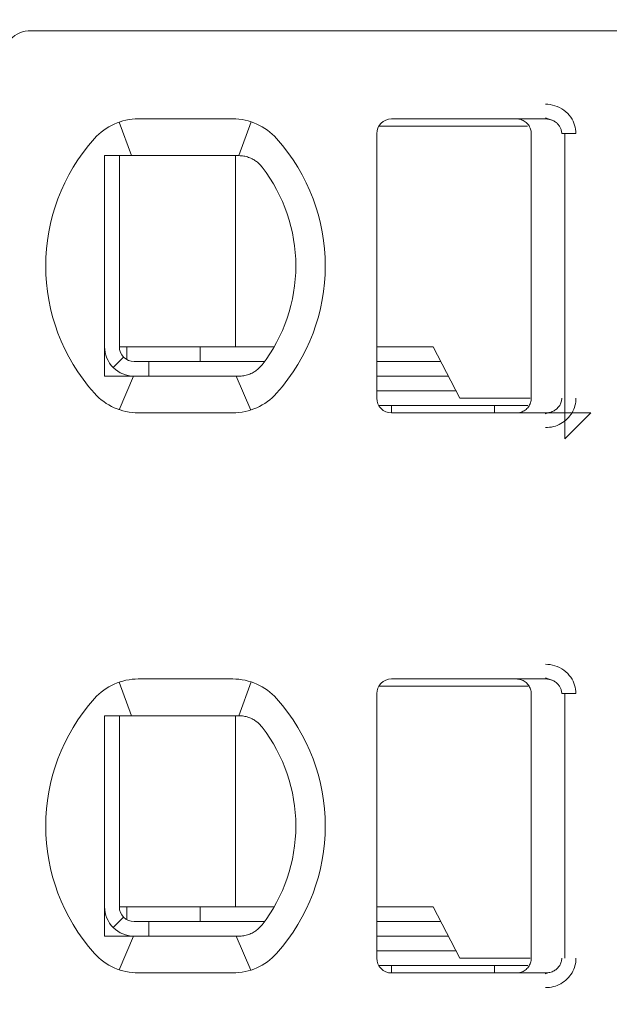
# Model space of a CAD drawing. Header units: millimetres. Extents: x -1114 to 1396, y -630 to 631.
# Tile 484 of 656: x 427.28 to 431.28, y -175.61 to -168.92. Entities that reach past the tile are written whole.
import ezdxf

# ---------------------------------------------------------------- set-up
doc = ezdxf.new("R2010")
doc.units = ezdxf.units.MM
doc.header["$MEASUREMENT"] = 0

msp = doc.modelspace()

# ---------------------------------------------------------------- linework, layer by layer
at = {"lineweight": 18}
for points, knots in [([(1038.9843, -629.7647), (1038.9843, -629.7647), (-1111.4882, -629.7647), (-1111.4882, -629.7647), (-1111.4882, -629.7647), (-1111.4882, -629.7647), (-1111.4882, 630.7883), (-1111.4882, 630.7883), (-1111.4882, 630.7883), (-1111.4882, 630.7883), (1038.9843, 630.7883), (1038.9843, 630.7883)], [0, 0, 0, 0, 0.333333, 0.333333, 0.333333, 0.333333, 0.666667, 0.666667, 0.666667, 0.666667, 1, 1, 1, 1]), ([(427.3538, -168.9916), (427.3007, -168.9916), (427.2498, -169.0127), (427.2123, -169.0502), (427.2123, -169.0502), (427.1748, -169.0877), (427.1538, -169.1386), (427.1538, -169.1916)], [0, 0, 0, 0, 0.5, 0.5, 0.5, 0.5, 1, 1, 1, 1]), ([(430.8512, -169.4916), (430.8732, -169.4915), (430.8944, -169.4947), (430.9155, -169.5015), (430.9155, -169.5015), (430.9366, -169.5083), (430.9576, -169.5186), (430.9762, -169.5322), (430.9762, -169.5322), (430.9947, -169.5458), (431.0108, -169.5628), (431.023, -169.58), (431.023, -169.58), (431.0352, -169.5972), (431.0435, -169.6147), (431.0492, -169.6333), (431.0492, -169.6333), (431.055, -169.6518), (431.0581, -169.6713), (431.0582, -169.6916)], [0, 0, 0, 0, 0.2, 0.2, 0.2, 0.2, 0.4, 0.4, 0.4, 0.4, 0.6, 0.6, 0.6, 0.6, 0.8, 0.8, 0.8, 0.8, 1, 1, 1, 1]), ([(429.8038, -169.5916), (429.7772, -169.5916), (429.7518, -169.6022), (429.733, -169.6209), (429.733, -169.6209), (429.7143, -169.6397), (429.7038, -169.6651), (429.7038, -169.6916)], [0, 0, 0, 0, 0.5, 0.5, 0.5, 0.5, 1, 1, 1, 1]), ([(429.8038, -169.5916), (429.7772, -169.5916), (429.7518, -169.6022), (429.733, -169.6209), (429.733, -169.6209), (429.7143, -169.6397), (429.7038, -169.6651), (429.7038, -169.6916)], [0, 0, 0, 0, 0.5, 0.5, 0.5, 0.5, 1, 1, 1, 1]), ([(430.7538, -169.6916), (430.7538, -169.6812), (430.7521, -169.6708), (430.7489, -169.6608), (430.7489, -169.6608), (430.7457, -169.6509), (430.7409, -169.6414), (430.7347, -169.633), (430.7347, -169.633), (430.7286, -169.6245), (430.7212, -169.617), (430.7127, -169.6109), (430.7127, -169.6109), (430.7043, -169.6047), (430.6948, -169.5999), (430.6849, -169.5966), (430.6849, -169.5966), (430.6749, -169.5933), (430.6643, -169.5916), (430.6538, -169.5916)], [0, 0, 0, 0, 0.2, 0.2, 0.2, 0.2, 0.4, 0.4, 0.4, 0.4, 0.6, 0.6, 0.6, 0.6, 0.8, 0.8, 0.8, 0.8, 1, 1, 1, 1]), ([(430.8512, -169.5916), (430.8599, -169.5916), (430.8687, -169.5926), (430.8772, -169.5945), (430.8772, -169.5945), (430.8855, -169.5963), (430.8937, -169.599), (430.9014, -169.6026), (430.9014, -169.6026), (430.909, -169.6061), (430.9162, -169.6104), (430.9227, -169.6154), (430.9227, -169.6154), (430.9289, -169.6202), (430.9345, -169.6256), (430.9395, -169.6315), (430.9395, -169.6315), (430.944, -169.637), (430.9479, -169.6429), (430.9512, -169.6491), (430.9512, -169.6491), (430.9544, -169.6553), (430.9569, -169.6619), (430.9587, -169.6687), (430.9587, -169.6687), (430.9607, -169.6762), (430.9617, -169.6839), (430.9617, -169.6916)], [0, 0, 0, 0, 0.142857, 0.142857, 0.142857, 0.142857, 0.285714, 0.285714, 0.285714, 0.285714, 0.428571, 0.428571, 0.428571, 0.428571, 0.571429, 0.571429, 0.571429, 0.571429, 0.714286, 0.714286, 0.714286, 0.714286, 0.857143, 0.857143, 0.857143, 0.857143, 1, 1, 1, 1]), ([(427.9152, -169.8416), (427.9085, -169.8416), (427.9017, -169.8416), (427.8948, -169.8416), (427.8948, -169.8416), (427.888, -169.8416), (427.8812, -169.8416), (427.8744, -169.8416), (427.8744, -169.8416), (427.8675, -169.8416), (427.8606, -169.8416), (427.8538, -169.8416)], [0, 0, 0, 0, 0.333333, 0.333333, 0.333333, 0.333333, 0.666667, 0.666667, 0.666667, 0.666667, 1, 1, 1, 1]), ([(427.8538, -169.8416), (427.8538, -169.8926), (427.8538, -169.9451), (427.8538, -170), (427.8538, -170), (427.8538, -170.0275), (427.8538, -170.0556), (427.8538, -170.0845), (427.8538, -170.0845), (427.8538, -170.099), (427.8538, -170.1136), (427.8538, -170.1286), (427.8538, -170.1286), (427.8538, -170.1435), (427.8538, -170.1587), (427.8538, -170.174), (427.8538, -170.174), (427.8538, -170.2048), (427.8538, -170.2364), (427.8538, -170.2691), (427.8538, -170.2691), (427.8538, -170.3018), (427.8538, -170.3356), (427.8538, -170.3709), (427.8538, -170.3709), (427.8538, -170.3886), (427.8538, -170.4066), (427.8538, -170.4247), (427.8538, -170.4247), (427.8538, -170.4428), (427.8538, -170.461), (427.8538, -170.4795), (427.8538, -170.4795), (427.8538, -170.4981), (427.8538, -170.5168), (427.8538, -170.5357), (427.8538, -170.5357), (427.8538, -170.5547), (427.8538, -170.574), (427.8538, -170.593), (427.8538, -170.593), (427.8538, -170.631), (427.8538, -170.6686), (427.8538, -170.7056), (427.8538, -170.7056), (427.8538, -170.7149), (427.8538, -170.7241), (427.8538, -170.7334), (427.8538, -170.7334), (427.8538, -170.7426), (427.8538, -170.7518), (427.8538, -170.7609), (427.8538, -170.7609), (427.8538, -170.7791), (427.8538, -170.7969), (427.8538, -170.8144), (427.8538, -170.8144), (427.8538, -170.8493), (427.8538, -170.883), (427.8538, -170.9156), (427.8538, -170.9156), (427.8538, -170.932), (427.8538, -170.948), (427.8538, -170.9639), (427.8538, -170.9639), (427.8538, -170.9798), (427.8538, -170.9954), (427.8538, -171.0107), (427.8538, -171.0107), (427.8538, -171.0414), (427.8538, -171.071), (427.8538, -171.0998), (427.8538, -171.0998), (427.8538, -171.1285), (427.8538, -171.1565), (427.8538, -171.1838), (427.8538, -171.1838), (427.8538, -171.2385), (427.8538, -171.2908), (427.8538, -171.3416)], [0, 0, 0, 0, 0.05, 0.05, 0.05, 0.05, 0.1, 0.1, 0.1, 0.1, 0.15, 0.15, 0.15, 0.15, 0.2, 0.2, 0.2, 0.2, 0.25, 0.25, 0.25, 0.25, 0.3, 0.3, 0.3, 0.3, 0.35, 0.35, 0.35, 0.35, 0.4, 0.4, 0.4, 0.4, 0.45, 0.45, 0.45, 0.45, 0.5, 0.5, 0.5, 0.5, 0.55, 0.55, 0.55, 0.55, 0.6, 0.6, 0.6, 0.6, 0.65, 0.65, 0.65, 0.65, 0.7, 0.7, 0.7, 0.7, 0.75, 0.75, 0.75, 0.75, 0.8, 0.8, 0.8, 0.8, 0.85, 0.85, 0.85, 0.85, 0.9, 0.9, 0.9, 0.9, 0.95, 0.95, 0.95, 0.95, 1, 1, 1, 1]), ([(428.0829, -169.8416), (428.0778, -169.8416), (428.0726, -169.8416), (428.0673, -169.8416), (428.0673, -169.8416), (428.0621, -169.8416), (428.0568, -169.8416), (428.0513, -169.8416), (428.0513, -169.8416), (428.0459, -169.8416), (428.0404, -169.8416), (428.0348, -169.8416), (428.0348, -169.8416), (428.0291, -169.8416), (428.0233, -169.8416), (428.0174, -169.8416), (428.0174, -169.8416), (428.0114, -169.8416), (428.0052, -169.8416), (427.999, -169.8416), (427.999, -169.8416), (427.9927, -169.8416), (427.9863, -169.8416), (427.9797, -169.8416), (427.9797, -169.8416), (427.9731, -169.8416), (427.9663, -169.8416), (427.9594, -169.8416), (427.9594, -169.8416), (427.9524, -169.8416), (427.9453, -169.8416), (427.938, -169.8416), (427.938, -169.8416), (427.9306, -169.8416), (427.923, -169.8416), (427.9152, -169.8416)], [0, 0, 0, 0, 0.111111, 0.111111, 0.111111, 0.111111, 0.222222, 0.222222, 0.222222, 0.222222, 0.333333, 0.333333, 0.333333, 0.333333, 0.444444, 0.444444, 0.444444, 0.444444, 0.555556, 0.555556, 0.555556, 0.555556, 0.666667, 0.666667, 0.666667, 0.666667, 0.777778, 0.777778, 0.777778, 0.777778, 0.888889, 0.888889, 0.888889, 0.888889, 1, 1, 1, 1]), ([(428.7246, -169.8416), (428.729, -169.8416), (428.7336, -169.8416), (428.7382, -169.8416), (428.7382, -169.8416), (428.7427, -169.8416), (428.7474, -169.8416), (428.7521, -169.8416), (428.7521, -169.8416), (428.7568, -169.8416), (428.7614, -169.8416), (428.7662, -169.8416)], [0, 0, 0, 0, 0.333333, 0.333333, 0.333333, 0.333333, 0.666667, 0.666667, 0.666667, 0.666667, 1, 1, 1, 1]), ([(428.7662, -169.8416), (428.7774, -169.8416), (428.7886, -169.8426), (428.7997, -169.8445), (428.7997, -169.8445), (428.8108, -169.8464), (428.8218, -169.8492), (428.8325, -169.853), (428.8325, -169.853), (428.8432, -169.8567), (428.8537, -169.8615), (428.8638, -169.8671)], [0, 0, 0, 0, 0.333333, 0.333333, 0.333333, 0.333333, 0.666667, 0.666667, 0.666667, 0.666667, 1, 1, 1, 1]), ([(428.8638, -169.8671), (428.8721, -169.8717), (428.8799, -169.8769), (428.8872, -169.8824), (428.8872, -169.8824), (428.8945, -169.888), (428.9013, -169.894), (428.9075, -169.9002), (428.9075, -169.9002), (428.9138, -169.9064), (428.9194, -169.9128), (428.9245, -169.9194)], [0, 0, 0, 0, 0.333333, 0.333333, 0.333333, 0.333333, 0.666667, 0.666667, 0.666667, 0.666667, 1, 1, 1, 1]), ([(427.8538, -171.1416), (427.8538, -171.1947), (427.8748, -171.2456), (427.9123, -171.2831), (427.9123, -171.2831), (427.9498, -171.3206), (428.0007, -171.3416), (428.0538, -171.3416)], [0, 0, 0, 0, 0.5, 0.5, 0.5, 0.5, 1, 1, 1, 1]), ([(427.9538, -171.1416), (427.9538, -171.1682), (427.9643, -171.1936), (427.983, -171.2124), (427.983, -171.2124), (428.0018, -171.2311), (428.0272, -171.2416), (428.0538, -171.2416)], [0, 0, 0, 0, 0.5, 0.5, 0.5, 0.5, 1, 1, 1, 1]), ([(428.9245, -171.2639), (428.9191, -171.2708), (428.9133, -171.2774), (428.907, -171.2836), (428.907, -171.2836), (428.9007, -171.2899), (428.8939, -171.2958), (428.8867, -171.3012), (428.8867, -171.3012), (428.8795, -171.3067), (428.8719, -171.3117), (428.8638, -171.3162)], [0, 0, 0, 0, 0.333333, 0.333333, 0.333333, 0.333333, 0.666667, 0.666667, 0.666667, 0.666667, 1, 1, 1, 1]), ([(427.8538, -171.3416), (427.8606, -171.3416), (427.8675, -171.3416), (427.8744, -171.3416), (427.8744, -171.3416), (427.8812, -171.3416), (427.888, -171.3416), (427.8948, -171.3416), (427.8948, -171.3416), (427.9017, -171.3416), (427.9085, -171.3416), (427.9152, -171.3416)], [0, 0, 0, 0, 0.333333, 0.333333, 0.333333, 0.333333, 0.666667, 0.666667, 0.666667, 0.666667, 1, 1, 1, 1]), ([(427.9152, -171.3416), (427.923, -171.3416), (427.9306, -171.3416), (427.938, -171.3416), (427.938, -171.3416), (427.9453, -171.3416), (427.9524, -171.3416), (427.9594, -171.3416), (427.9594, -171.3416), (427.9663, -171.3416), (427.9731, -171.3416), (427.9797, -171.3416), (427.9797, -171.3416), (427.9863, -171.3416), (427.9927, -171.3416), (427.999, -171.3416), (427.999, -171.3416), (428.0052, -171.3416), (428.0114, -171.3416), (428.0173, -171.3416), (428.0173, -171.3416), (428.0233, -171.3416), (428.0291, -171.3416), (428.0348, -171.3416), (428.0348, -171.3416), (428.0404, -171.3416), (428.0459, -171.3416), (428.0513, -171.3416), (428.0513, -171.3416), (428.0567, -171.3416), (428.062, -171.3416), (428.0673, -171.3416), (428.0673, -171.3416), (428.0726, -171.3416), (428.0778, -171.3416), (428.0829, -171.3416)], [0, 0, 0, 0, 0.111111, 0.111111, 0.111111, 0.111111, 0.222222, 0.222222, 0.222222, 0.222222, 0.333333, 0.333333, 0.333333, 0.333333, 0.444444, 0.444444, 0.444444, 0.444444, 0.555556, 0.555556, 0.555556, 0.555556, 0.666667, 0.666667, 0.666667, 0.666667, 0.777778, 0.777778, 0.777778, 0.777778, 0.888889, 0.888889, 0.888889, 0.888889, 1, 1, 1, 1]), ([(428.7662, -171.3416), (428.7614, -171.3416), (428.7567, -171.3416), (428.7521, -171.3416), (428.7521, -171.3416), (428.7474, -171.3416), (428.7427, -171.3416), (428.7381, -171.3416), (428.7381, -171.3416), (428.7335, -171.3416), (428.729, -171.3416), (428.7246, -171.3416)], [0, 0, 0, 0, 0.333333, 0.333333, 0.333333, 0.333333, 0.666667, 0.666667, 0.666667, 0.666667, 1, 1, 1, 1]), ([(428.8638, -171.3162), (428.8537, -171.3218), (428.8432, -171.3266), (428.8325, -171.3303), (428.8325, -171.3303), (428.8217, -171.3341), (428.8108, -171.3369), (428.7997, -171.3388), (428.7997, -171.3388), (428.7886, -171.3407), (428.7774, -171.3416), (428.7662, -171.3416)], [0, 0, 0, 0, 0.333333, 0.333333, 0.333333, 0.333333, 0.666667, 0.666667, 0.666667, 0.666667, 1, 1, 1, 1]), ([(429.7038, -171.4916), (429.7038, -171.5182), (429.7143, -171.5436), (429.733, -171.5624), (429.733, -171.5624), (429.7518, -171.5811), (429.7772, -171.5916), (429.8038, -171.5916)], [0, 0, 0, 0, 0.5, 0.5, 0.5, 0.5, 1, 1, 1, 1]), ([(429.7038, -171.4916), (429.7038, -171.5182), (429.7143, -171.5436), (429.733, -171.5624), (429.733, -171.5624), (429.7518, -171.5811), (429.7772, -171.5916), (429.8038, -171.5916)], [0, 0, 0, 0, 0.5, 0.5, 0.5, 0.5, 1, 1, 1, 1]), ([(430.7538, -171.4916), (430.7538, -171.5021), (430.7521, -171.5125), (430.7489, -171.5225), (430.7489, -171.5225), (430.7457, -171.5324), (430.7409, -171.5419), (430.7347, -171.5503), (430.7347, -171.5503), (430.7286, -171.5588), (430.7212, -171.5663), (430.7127, -171.5724), (430.7127, -171.5724), (430.7043, -171.5786), (430.6948, -171.5834), (430.6849, -171.5867), (430.6849, -171.5867), (430.6749, -171.59), (430.6643, -171.5916), (430.6538, -171.5916)], [0, 0, 0, 0, 0.2, 0.2, 0.2, 0.2, 0.4, 0.4, 0.4, 0.4, 0.6, 0.6, 0.6, 0.6, 0.8, 0.8, 0.8, 0.8, 1, 1, 1, 1]), ([(430.9617, -171.4916), (430.9617, -171.5001), (430.9605, -171.5086), (430.9581, -171.5168), (430.9581, -171.5168), (430.9557, -171.525), (430.9523, -171.5329), (430.9478, -171.5402), (430.9478, -171.5402), (430.9432, -171.5476), (430.9376, -171.5545), (430.9311, -171.5606), (430.9311, -171.5606), (430.9245, -171.5669), (430.9171, -171.5724), (430.909, -171.5768), (430.909, -171.5768), (430.9005, -171.5816), (430.8912, -171.5853), (430.8817, -171.5878), (430.8817, -171.5878), (430.8717, -171.5903), (430.8614, -171.5916), (430.8512, -171.5916)], [0, 0, 0, 0, 0.166667, 0.166667, 0.166667, 0.166667, 0.333333, 0.333333, 0.333333, 0.333333, 0.5, 0.5, 0.5, 0.5, 0.666667, 0.666667, 0.666667, 0.666667, 0.833333, 0.833333, 0.833333, 0.833333, 1, 1, 1, 1]), ([(431.0582, -171.4916), (431.0582, -171.509), (431.056, -171.5258), (431.0515, -171.5424), (431.0515, -171.5424), (431.0469, -171.5589), (431.0401, -171.5752), (431.0313, -171.5903), (431.0313, -171.5903), (431.0225, -171.6055), (431.0117, -171.6193), (430.9988, -171.6319), (430.9988, -171.6319), (430.986, -171.6444), (430.9711, -171.6555), (430.9554, -171.6645), (430.9554, -171.6645), (430.9397, -171.6734), (430.9232, -171.68), (430.9059, -171.6846), (430.9059, -171.6846), (430.8885, -171.6891), (430.8703, -171.6915), (430.8512, -171.6916)], [0, 0, 0, 0, 0.166667, 0.166667, 0.166667, 0.166667, 0.333333, 0.333333, 0.333333, 0.333333, 0.5, 0.5, 0.5, 0.5, 0.666667, 0.666667, 0.666667, 0.666667, 0.833333, 0.833333, 0.833333, 0.833333, 1, 1, 1, 1]), ([(430.8512, -173.3016), (430.8732, -173.3015), (430.8944, -173.3047), (430.9155, -173.3115), (430.9155, -173.3115), (430.9366, -173.3183), (430.9576, -173.3286), (430.9762, -173.3422), (430.9762, -173.3422), (430.9947, -173.3558), (431.0108, -173.3728), (431.023, -173.39), (431.023, -173.39), (431.0352, -173.4072), (431.0435, -173.4247), (431.0492, -173.4433), (431.0492, -173.4433), (431.055, -173.4618), (431.0581, -173.4813), (431.0582, -173.5016)], [0, 0, 0, 0, 0.2, 0.2, 0.2, 0.2, 0.4, 0.4, 0.4, 0.4, 0.6, 0.6, 0.6, 0.6, 0.8, 0.8, 0.8, 0.8, 1, 1, 1, 1]), ([(429.8038, -173.4016), (429.7772, -173.4016), (429.7518, -173.4122), (429.733, -173.4309), (429.733, -173.4309), (429.7143, -173.4497), (429.7038, -173.4751), (429.7038, -173.5016)], [0, 0, 0, 0, 0.5, 0.5, 0.5, 0.5, 1, 1, 1, 1]), ([(429.8038, -173.4016), (429.7772, -173.4016), (429.7518, -173.4122), (429.733, -173.4309), (429.733, -173.4309), (429.7143, -173.4497), (429.7038, -173.4751), (429.7038, -173.5016)], [0, 0, 0, 0, 0.5, 0.5, 0.5, 0.5, 1, 1, 1, 1]), ([(430.6538, -173.4016), (430.6643, -173.4016), (430.6748, -173.4033), (430.6847, -173.4066), (430.6847, -173.4066), (430.6947, -173.4098), (430.7042, -173.4147), (430.7126, -173.4208), (430.7126, -173.4208), (430.7211, -173.427), (430.7286, -173.4345), (430.7347, -173.4429), (430.7347, -173.4429), (430.7409, -173.4514), (430.7457, -173.4609), (430.7489, -173.4709), (430.7489, -173.4709), (430.7521, -173.4808), (430.7538, -173.4912), (430.7538, -173.5016)], [0, 0, 0, 0, 0.2, 0.2, 0.2, 0.2, 0.4, 0.4, 0.4, 0.4, 0.6, 0.6, 0.6, 0.6, 0.8, 0.8, 0.8, 0.8, 1, 1, 1, 1]), ([(430.8512, -173.4016), (430.8599, -173.4016), (430.8687, -173.4026), (430.8772, -173.4045), (430.8772, -173.4045), (430.8855, -173.4063), (430.8937, -173.409), (430.9014, -173.4126), (430.9014, -173.4126), (430.909, -173.4161), (430.9162, -173.4204), (430.9227, -173.4254), (430.9227, -173.4254), (430.9289, -173.4302), (430.9345, -173.4356), (430.9395, -173.4415), (430.9395, -173.4415), (430.944, -173.447), (430.9479, -173.4529), (430.9512, -173.4591), (430.9512, -173.4591), (430.9544, -173.4653), (430.9569, -173.4719), (430.9587, -173.4787), (430.9587, -173.4787), (430.9607, -173.4862), (430.9617, -173.4939), (430.9617, -173.5016)], [0, 0, 0, 0, 0.142857, 0.142857, 0.142857, 0.142857, 0.285714, 0.285714, 0.285714, 0.285714, 0.428571, 0.428571, 0.428571, 0.428571, 0.571429, 0.571429, 0.571429, 0.571429, 0.714286, 0.714286, 0.714286, 0.714286, 0.857143, 0.857143, 0.857143, 0.857143, 1, 1, 1, 1]), ([(427.8538, -173.6516), (427.8605, -173.6516), (427.8673, -173.6516), (427.8741, -173.6516), (427.8741, -173.6516), (427.8809, -173.6516), (427.8878, -173.6516), (427.8946, -173.6516), (427.8946, -173.6516), (427.9015, -173.6516), (427.9083, -173.6516), (427.9152, -173.6516)], [0, 0, 0, 0, 0.333333, 0.333333, 0.333333, 0.333333, 0.666667, 0.666667, 0.666667, 0.666667, 1, 1, 1, 1]), ([(427.8538, -173.6516), (427.8538, -173.7026), (427.8538, -173.7551), (427.8538, -173.81), (427.8538, -173.81), (427.8538, -173.8375), (427.8538, -173.8656), (427.8538, -173.8945), (427.8538, -173.8945), (427.8538, -173.909), (427.8538, -173.9236), (427.8538, -173.9386), (427.8538, -173.9386), (427.8538, -173.9535), (427.8538, -173.9687), (427.8538, -173.984), (427.8538, -173.984), (427.8538, -174.0148), (427.8538, -174.0464), (427.8538, -174.0791), (427.8538, -174.0791), (427.8538, -174.1118), (427.8538, -174.1456), (427.8538, -174.1809), (427.8538, -174.1809), (427.8538, -174.1986), (427.8538, -174.2166), (427.8538, -174.2347), (427.8538, -174.2347), (427.8538, -174.2528), (427.8538, -174.271), (427.8538, -174.2895), (427.8538, -174.2895), (427.8538, -174.3081), (427.8538, -174.3268), (427.8538, -174.3457), (427.8538, -174.3457), (427.8538, -174.3647), (427.8538, -174.384), (427.8538, -174.403), (427.8538, -174.403), (427.8538, -174.441), (427.8538, -174.4786), (427.8538, -174.5156), (427.8538, -174.5156), (427.8538, -174.5249), (427.8538, -174.5341), (427.8538, -174.5434), (427.8538, -174.5434), (427.8538, -174.5526), (427.8538, -174.5618), (427.8538, -174.5709), (427.8538, -174.5709), (427.8538, -174.5891), (427.8538, -174.6069), (427.8538, -174.6244), (427.8538, -174.6244), (427.8538, -174.6593), (427.8538, -174.693), (427.8538, -174.7256), (427.8538, -174.7256), (427.8538, -174.742), (427.8538, -174.758), (427.8538, -174.7739), (427.8538, -174.7739), (427.8538, -174.7898), (427.8538, -174.8054), (427.8538, -174.8207), (427.8538, -174.8207), (427.8538, -174.8514), (427.8538, -174.881), (427.8538, -174.9098), (427.8538, -174.9098), (427.8538, -174.9385), (427.8538, -174.9665), (427.8538, -174.9938), (427.8538, -174.9938), (427.8538, -175.0485), (427.8538, -175.1008), (427.8538, -175.1516)], [0, 0, 0, 0, 0.05, 0.05, 0.05, 0.05, 0.1, 0.1, 0.1, 0.1, 0.15, 0.15, 0.15, 0.15, 0.2, 0.2, 0.2, 0.2, 0.25, 0.25, 0.25, 0.25, 0.3, 0.3, 0.3, 0.3, 0.35, 0.35, 0.35, 0.35, 0.4, 0.4, 0.4, 0.4, 0.45, 0.45, 0.45, 0.45, 0.5, 0.5, 0.5, 0.5, 0.55, 0.55, 0.55, 0.55, 0.6, 0.6, 0.6, 0.6, 0.65, 0.65, 0.65, 0.65, 0.7, 0.7, 0.7, 0.7, 0.75, 0.75, 0.75, 0.75, 0.8, 0.8, 0.8, 0.8, 0.85, 0.85, 0.85, 0.85, 0.9, 0.9, 0.9, 0.9, 0.95, 0.95, 0.95, 0.95, 1, 1, 1, 1]), ([(428.0829, -173.6516), (428.0778, -173.6516), (428.0726, -173.6516), (428.0673, -173.6516), (428.0673, -173.6516), (428.0621, -173.6516), (428.0568, -173.6516), (428.0513, -173.6516), (428.0513, -173.6516), (428.0459, -173.6516), (428.0404, -173.6516), (428.0348, -173.6516), (428.0348, -173.6516), (428.0291, -173.6516), (428.0233, -173.6516), (428.0174, -173.6516), (428.0174, -173.6516), (428.0114, -173.6516), (428.0052, -173.6516), (427.999, -173.6516), (427.999, -173.6516), (427.9927, -173.6516), (427.9863, -173.6516), (427.9797, -173.6516), (427.9797, -173.6516), (427.9731, -173.6516), (427.9663, -173.6516), (427.9594, -173.6516), (427.9594, -173.6516), (427.9524, -173.6516), (427.9453, -173.6516), (427.938, -173.6516), (427.938, -173.6516), (427.9306, -173.6516), (427.923, -173.6516), (427.9152, -173.6516)], [0, 0, 0, 0, 0.111111, 0.111111, 0.111111, 0.111111, 0.222222, 0.222222, 0.222222, 0.222222, 0.333333, 0.333333, 0.333333, 0.333333, 0.444444, 0.444444, 0.444444, 0.444444, 0.555556, 0.555556, 0.555556, 0.555556, 0.666667, 0.666667, 0.666667, 0.666667, 0.777778, 0.777778, 0.777778, 0.777778, 0.888889, 0.888889, 0.888889, 0.888889, 1, 1, 1, 1]), ([(428.7662, -173.6516), (428.7615, -173.6516), (428.7568, -173.6516), (428.7521, -173.6516), (428.7521, -173.6516), (428.7475, -173.6516), (428.7428, -173.6516), (428.7382, -173.6516), (428.7382, -173.6516), (428.7336, -173.6516), (428.7291, -173.6516), (428.7246, -173.6516)], [0, 0, 0, 0, 0.333333, 0.333333, 0.333333, 0.333333, 0.666667, 0.666667, 0.666667, 0.666667, 1, 1, 1, 1]), ([(428.8638, -173.6771), (428.8535, -173.6713), (428.8429, -173.6666), (428.832, -173.6628), (428.832, -173.6628), (428.8212, -173.659), (428.8102, -173.6562), (428.7992, -173.6544), (428.7992, -173.6544), (428.7882, -173.6525), (428.7771, -173.6516), (428.7662, -173.6516)], [0, 0, 0, 0, 0.333333, 0.333333, 0.333333, 0.333333, 0.666667, 0.666667, 0.666667, 0.666667, 1, 1, 1, 1]), ([(428.9245, -173.7294), (428.9192, -173.7226), (428.9134, -173.716), (428.9071, -173.7098), (428.9071, -173.7098), (428.9008, -173.7035), (428.894, -173.6976), (428.8867, -173.6921), (428.8867, -173.6921), (428.8795, -173.6866), (428.8718, -173.6816), (428.8638, -173.6771)], [0, 0, 0, 0, 0.333333, 0.333333, 0.333333, 0.333333, 0.666667, 0.666667, 0.666667, 0.666667, 1, 1, 1, 1]), ([(427.8538, -174.9516), (427.8538, -175.0047), (427.8748, -175.0556), (427.9123, -175.0931), (427.9123, -175.0931), (427.9498, -175.1306), (428.0007, -175.1516), (428.0538, -175.1516)], [0, 0, 0, 0, 0.5, 0.5, 0.5, 0.5, 1, 1, 1, 1]), ([(427.9538, -174.9516), (427.9538, -174.9782), (427.9643, -175.0036), (427.983, -175.0224), (427.983, -175.0224), (428.0018, -175.0411), (428.0272, -175.0516), (428.0538, -175.0516)], [0, 0, 0, 0, 0.5, 0.5, 0.5, 0.5, 1, 1, 1, 1]), ([(428.8638, -175.1262), (428.8721, -175.1215), (428.88, -175.1164), (428.8873, -175.1108), (428.8873, -175.1108), (428.8946, -175.1053), (428.9013, -175.0993), (428.9075, -175.0931), (428.9075, -175.0931), (428.9137, -175.0869), (428.9194, -175.0805), (428.9245, -175.0739)], [0, 0, 0, 0, 0.333333, 0.333333, 0.333333, 0.333333, 0.666667, 0.666667, 0.666667, 0.666667, 1, 1, 1, 1]), ([(427.8538, -175.1516), (427.8606, -175.1516), (427.8675, -175.1516), (427.8744, -175.1516), (427.8744, -175.1516), (427.8812, -175.1516), (427.888, -175.1516), (427.8948, -175.1516), (427.8948, -175.1516), (427.9017, -175.1516), (427.9085, -175.1516), (427.9152, -175.1516)], [0, 0, 0, 0, 0.333333, 0.333333, 0.333333, 0.333333, 0.666667, 0.666667, 0.666667, 0.666667, 1, 1, 1, 1]), ([(427.9152, -175.1516), (427.923, -175.1516), (427.9306, -175.1516), (427.938, -175.1516), (427.938, -175.1516), (427.9453, -175.1516), (427.9524, -175.1516), (427.9594, -175.1516), (427.9594, -175.1516), (427.9663, -175.1516), (427.9731, -175.1516), (427.9797, -175.1516), (427.9797, -175.1516), (427.9863, -175.1516), (427.9927, -175.1516), (427.999, -175.1516), (427.999, -175.1516), (428.0052, -175.1516), (428.0114, -175.1516), (428.0173, -175.1516), (428.0173, -175.1516), (428.0233, -175.1516), (428.0291, -175.1516), (428.0348, -175.1516), (428.0348, -175.1516), (428.0404, -175.1516), (428.0459, -175.1516), (428.0513, -175.1516), (428.0513, -175.1516), (428.0567, -175.1516), (428.062, -175.1516), (428.0673, -175.1516), (428.0673, -175.1516), (428.0726, -175.1516), (428.0778, -175.1516), (428.0829, -175.1516)], [0, 0, 0, 0, 0.111111, 0.111111, 0.111111, 0.111111, 0.222222, 0.222222, 0.222222, 0.222222, 0.333333, 0.333333, 0.333333, 0.333333, 0.444444, 0.444444, 0.444444, 0.444444, 0.555556, 0.555556, 0.555556, 0.555556, 0.666667, 0.666667, 0.666667, 0.666667, 0.777778, 0.777778, 0.777778, 0.777778, 0.888889, 0.888889, 0.888889, 0.888889, 1, 1, 1, 1]), ([(428.7246, -175.1516), (428.7291, -175.1516), (428.7336, -175.1516), (428.7382, -175.1516), (428.7382, -175.1516), (428.7428, -175.1516), (428.7475, -175.1516), (428.7521, -175.1516), (428.7521, -175.1516), (428.7568, -175.1516), (428.7615, -175.1516), (428.7662, -175.1516)], [0, 0, 0, 0, 0.333333, 0.333333, 0.333333, 0.333333, 0.666667, 0.666667, 0.666667, 0.666667, 1, 1, 1, 1]), ([(428.8638, -175.1262), (428.8537, -175.1318), (428.8432, -175.1366), (428.8325, -175.1403), (428.8325, -175.1403), (428.8217, -175.1441), (428.8108, -175.1469), (428.7997, -175.1488), (428.7997, -175.1488), (428.7886, -175.1507), (428.7774, -175.1516), (428.7662, -175.1516)], [0, 0, 0, 0, 0.333333, 0.333333, 0.333333, 0.333333, 0.666667, 0.666667, 0.666667, 0.666667, 1, 1, 1, 1]), ([(429.7038, -175.3016), (429.7038, -175.3282), (429.7143, -175.3536), (429.733, -175.3724), (429.733, -175.3724), (429.7518, -175.3911), (429.7772, -175.4016), (429.8038, -175.4016)], [0, 0, 0, 0, 0.5, 0.5, 0.5, 0.5, 1, 1, 1, 1]), ([(429.7038, -175.3016), (429.7038, -175.3282), (429.7143, -175.3536), (429.733, -175.3724), (429.733, -175.3724), (429.7518, -175.3911), (429.7772, -175.4016), (429.8038, -175.4016)], [0, 0, 0, 0, 0.5, 0.5, 0.5, 0.5, 1, 1, 1, 1]), ([(430.7538, -175.3016), (430.7538, -175.3121), (430.7521, -175.3225), (430.7489, -175.3325), (430.7489, -175.3325), (430.7457, -175.3424), (430.7409, -175.3519), (430.7347, -175.3603), (430.7347, -175.3603), (430.7286, -175.3688), (430.7212, -175.3763), (430.7127, -175.3824), (430.7127, -175.3824), (430.7043, -175.3886), (430.6948, -175.3934), (430.6849, -175.3967), (430.6849, -175.3967), (430.6749, -175.4), (430.6643, -175.4016), (430.6538, -175.4016)], [0, 0, 0, 0, 0.2, 0.2, 0.2, 0.2, 0.4, 0.4, 0.4, 0.4, 0.6, 0.6, 0.6, 0.6, 0.8, 0.8, 0.8, 0.8, 1, 1, 1, 1]), ([(430.9617, -175.3016), (430.9617, -175.3101), (430.9605, -175.3186), (430.9581, -175.3268), (430.9581, -175.3268), (430.9557, -175.335), (430.9523, -175.3429), (430.9478, -175.3502), (430.9478, -175.3502), (430.9432, -175.3576), (430.9376, -175.3645), (430.9311, -175.3706), (430.9311, -175.3706), (430.9245, -175.3769), (430.9171, -175.3824), (430.909, -175.3868), (430.909, -175.3868), (430.9005, -175.3916), (430.8912, -175.3953), (430.8817, -175.3978), (430.8817, -175.3978), (430.8717, -175.4003), (430.8614, -175.4016), (430.8512, -175.4016)], [0, 0, 0, 0, 0.166667, 0.166667, 0.166667, 0.166667, 0.333333, 0.333333, 0.333333, 0.333333, 0.5, 0.5, 0.5, 0.5, 0.666667, 0.666667, 0.666667, 0.666667, 0.833333, 0.833333, 0.833333, 0.833333, 1, 1, 1, 1]), ([(431.0582, -175.3016), (431.0582, -175.319), (431.056, -175.3358), (431.0515, -175.3524), (431.0515, -175.3524), (431.0469, -175.3689), (431.0401, -175.3852), (431.0313, -175.4003), (431.0313, -175.4003), (431.0225, -175.4155), (431.0117, -175.4293), (430.9988, -175.4419), (430.9988, -175.4419), (430.986, -175.4544), (430.9711, -175.4655), (430.9554, -175.4745), (430.9554, -175.4745), (430.9397, -175.4834), (430.9232, -175.49), (430.9059, -175.4946), (430.9059, -175.4946), (430.8885, -175.4991), (430.8703, -175.5015), (430.8512, -175.5016)], [0, 0, 0, 0, 0.166667, 0.166667, 0.166667, 0.166667, 0.333333, 0.333333, 0.333333, 0.333333, 0.5, 0.5, 0.5, 0.5, 0.666667, 0.666667, 0.666667, 0.666667, 0.833333, 0.833333, 0.833333, 0.833333, 1, 1, 1, 1])]:
    msp.add_open_spline(points, degree=3, knots=knots, dxfattribs=at)
for points in [[(431.9538, -168.9916), (431.9538, -168.9916), (427.3538, -168.9916), (427.3538, -168.9916)], [(428.0829, -169.5916), (427.9691, -169.5916), (427.8607, -169.6401), (427.7848, -169.725)], [(428.0829, -169.5916), (427.9691, -169.5916), (427.8607, -169.6401), (427.7848, -169.725)], [(428.0829, -169.5916), (428.0829, -169.5916), (428.7246, -169.5916), (428.7246, -169.5916)], [(428.0829, -169.5916), (428.0829, -169.5916), (428.7246, -169.5916), (428.7246, -169.5916)], [(429.0227, -169.725), (428.9468, -169.6401), (428.8384, -169.5916), (428.7246, -169.5916)], [(429.0227, -169.725), (428.9468, -169.6401), (428.8384, -169.5916), (428.7246, -169.5916)], [(429.8038, -169.5916), (429.8038, -169.5916), (430.8512, -169.5916), (430.8512, -169.5916)], [(430.8512, -169.5916), (430.8512, -169.5916), (429.8038, -169.5916), (429.8038, -169.5916)], [(430.8512, -169.5916), (430.8512, -169.5916), (430.7525, -169.5916), (430.7525, -169.5916)], [(430.8501, -169.5847), (430.8501, -169.5847), (430.8938, -169.5995), (430.8938, -169.5995)], [(427.9522, -169.6136), (427.9522, -169.6136), (428.0367, -169.8416), (428.0367, -169.8416)], [(428.7654, -169.8416), (428.7654, -169.8416), (428.851, -169.6121), (428.851, -169.6121)], [(430.3846, -169.6416), (430.3846, -169.6416), (429.7171, -169.6416), (429.7171, -169.6416)], [(430.7285, -169.6416), (430.7285, -169.6416), (430.3846, -169.6416), (430.3846, -169.6416)], [(427.7848, -169.725), (427.3434, -170.2185), (427.3434, -170.9648), (427.7848, -171.4583)], [(427.7848, -169.725), (427.3434, -170.2185), (427.3434, -170.9648), (427.7848, -171.4583)], [(429.0227, -171.4583), (429.4641, -170.9648), (429.4641, -170.2185), (429.0227, -169.725)], [(429.0227, -171.4583), (429.4641, -170.9648), (429.4641, -170.2185), (429.0227, -169.725)], [(429.7038, -171.4916), (429.7038, -171.4916), (429.7038, -169.6916), (429.7038, -169.6916)], [(429.7038, -171.4916), (429.7038, -171.4916), (429.7038, -169.6916), (429.7038, -169.6916)], [(430.7538, -171.4916), (430.7538, -171.4916), (430.7538, -169.6916), (430.7538, -169.6916)], [(430.9617, -169.6916), (430.9617, -169.6916), (431.0582, -169.6916), (431.0582, -169.6916)], [(430.9815, -171.7684), (430.9815, -171.7684), (430.9815, -169.6916), (430.9815, -169.6916)], [(427.9538, -169.8417), (427.9538, -169.8417), (427.9538, -171.1416), (427.9538, -171.1416)], [(428.7246, -169.8416), (428.7246, -169.8416), (428.0829, -169.8416), (428.0829, -169.8416)], [(428.7428, -169.8417), (428.7428, -169.8417), (428.7428, -171.1416), (428.7428, -171.1416)], [(429.1538, -170.5916), (429.1538, -170.3484), (429.0731, -170.112), (428.9245, -169.9194)], [(428.9245, -171.2639), (429.0731, -171.0713), (429.1538, -170.8349), (429.1538, -170.5917)], [(427.9538, -171.1416), (427.9538, -171.1416), (428.7133, -171.1416), (428.7133, -171.1416)], [(428.0038, -171.2282), (428.0038, -171.2282), (428.0038, -171.1416), (428.0038, -171.1416)], [(428.5038, -171.2416), (428.5038, -171.2416), (428.5038, -171.1416), (428.5038, -171.1416)], [(428.7133, -171.1416), (428.7133, -171.1416), (428.7641, -171.1416), (428.7641, -171.1416)], [(429.0064, -171.1416), (429.0064, -171.1416), (428.7641, -171.1416), (428.7641, -171.1416)], [(430.0881, -171.1416), (430.0881, -171.1416), (429.7038, -171.1416), (429.7038, -171.1416)], [(430.2686, -171.4916), (430.2686, -171.4916), (430.0881, -171.1416), (430.0881, -171.1416)], [(427.983, -171.2124), (427.983, -171.2124), (427.9123, -171.2831), (427.9123, -171.2831)], [(428.1538, -171.2416), (428.1538, -171.2416), (428.0538, -171.2416), (428.0538, -171.2416)], [(428.1538, -171.2416), (428.1538, -171.2416), (428.9412, -171.2416), (428.9412, -171.2416)], [(428.1538, -171.2416), (428.1538, -171.2416), (428.1538, -171.3416), (428.1538, -171.3416)], [(429.7038, -171.2416), (429.7038, -171.2416), (430.1397, -171.2416), (430.1397, -171.2416)], [(427.9532, -171.57), (427.9532, -171.57), (428.0506, -171.3417), (428.0506, -171.3417)], [(428.0829, -171.3416), (428.0829, -171.3416), (428.7246, -171.3416), (428.7246, -171.3416)], [(428.7476, -171.3416), (428.7476, -171.3416), (428.8488, -171.5719), (428.8488, -171.5719)], [(430.1912, -171.3416), (430.1912, -171.3416), (429.7038, -171.3416), (429.7038, -171.3416)], [(427.7848, -171.4583), (427.8607, -171.5432), (427.9691, -171.5916), (428.0829, -171.5916)], [(427.7848, -171.4583), (427.8607, -171.5432), (427.9691, -171.5916), (428.0829, -171.5916)], [(428.7246, -171.5916), (428.8384, -171.5916), (428.9468, -171.5432), (429.0227, -171.4583)], [(428.7246, -171.5916), (428.8384, -171.5916), (428.9468, -171.5432), (429.0227, -171.4583)], [(430.2428, -171.4416), (430.2428, -171.4416), (429.7038, -171.4416), (429.7038, -171.4416)], [(430.7303, -171.5416), (430.7303, -171.5416), (429.7172, -171.5416), (429.7172, -171.5416)], [(429.8038, -171.5916), (429.8038, -171.5916), (429.8038, -171.5416), (429.8038, -171.5416)], [(430.2686, -171.4916), (430.2686, -171.4916), (430.3846, -171.4916), (430.3846, -171.4916)], [(430.3846, -171.4916), (430.3846, -171.4916), (430.7472, -171.4916), (430.7472, -171.4916)], [(430.5038, -171.5416), (430.5038, -171.5416), (430.5038, -171.5916), (430.5038, -171.5916)], [(428.0829, -171.5916), (428.0829, -171.5916), (428.7246, -171.5916), (428.7246, -171.5916)], [(428.7246, -171.5916), (428.7246, -171.5916), (428.0829, -171.5916), (428.0829, -171.5916)], [(429.8038, -171.5916), (429.8038, -171.5916), (431.1582, -171.5916), (431.1582, -171.5916)], [(429.8038, -171.5916), (429.8038, -171.5916), (430.8512, -171.5916), (430.8512, -171.5916)], [(430.8734, -171.5896), (430.8734, -171.5896), (430.8501, -171.5986), (430.8501, -171.5986)], [(430.8512, -171.5985), (430.8512, -171.5985), (430.8512, -171.5916), (430.8512, -171.5916)], [(430.9815, -171.7684), (430.9815, -171.7684), (431.1582, -171.5916), (431.1582, -171.5916)], [(428.0829, -173.4016), (427.9691, -173.4016), (427.8607, -173.4501), (427.7848, -173.535)], [(428.0829, -173.4016), (427.9691, -173.4016), (427.8607, -173.4501), (427.7848, -173.535)], [(428.0829, -173.4016), (428.0829, -173.4016), (428.7246, -173.4016), (428.7246, -173.4016)], [(428.0829, -173.4016), (428.0829, -173.4016), (428.7246, -173.4016), (428.7246, -173.4016)], [(429.0227, -173.535), (428.9468, -173.4501), (428.8384, -173.4016), (428.7246, -173.4016)], [(429.0227, -173.535), (428.9468, -173.4501), (428.8384, -173.4016), (428.7246, -173.4016)], [(429.8038, -173.4016), (429.8038, -173.4016), (430.8512, -173.4016), (430.8512, -173.4016)], [(429.8038, -173.4016), (429.8038, -173.4016), (430.8512, -173.4016), (430.8512, -173.4016)], [(430.8512, -173.4016), (430.8512, -173.4016), (430.6537, -173.4016), (430.6537, -173.4016)], [(430.8501, -173.3947), (430.8501, -173.3947), (430.8938, -173.4095), (430.8938, -173.4095)], [(427.9522, -173.4236), (427.9522, -173.4236), (428.0367, -173.6516), (428.0367, -173.6516)], [(428.7654, -173.6516), (428.7654, -173.6516), (428.851, -173.4221), (428.851, -173.4221)], [(430.3846, -173.4516), (430.3846, -173.4516), (429.7171, -173.4516), (429.7171, -173.4516)], [(430.7339, -173.4516), (430.7339, -173.4516), (430.3846, -173.4516), (430.3846, -173.4516)], [(427.7848, -173.535), (427.3434, -174.0285), (427.3434, -174.7748), (427.7848, -175.2683)], [(427.7848, -173.535), (427.3434, -174.0285), (427.3434, -174.7748), (427.7848, -175.2683)], [(429.0227, -175.2683), (429.4641, -174.7748), (429.4641, -174.0285), (429.0227, -173.535)], [(429.0227, -175.2683), (429.4641, -174.7748), (429.4641, -174.0285), (429.0227, -173.535)], [(429.7038, -175.3016), (429.7038, -175.3016), (429.7038, -173.5016), (429.7038, -173.5016)], [(429.7038, -175.3016), (429.7038, -175.3016), (429.7038, -173.5016), (429.7038, -173.5016)], [(430.7538, -175.3016), (430.7538, -175.3016), (430.7538, -173.5016), (430.7538, -173.5016)], [(430.9617, -173.5016), (430.9617, -173.5016), (431.0582, -173.5016), (431.0582, -173.5016)], [(430.9815, -175.3016), (430.9815, -175.3016), (430.9815, -173.5016), (430.9815, -173.5016)], [(427.9538, -173.6517), (427.9538, -173.6517), (427.9538, -174.9516), (427.9538, -174.9516)], [(428.7246, -173.6516), (428.7246, -173.6516), (428.0829, -173.6516), (428.0829, -173.6516)], [(428.7428, -173.6517), (428.7428, -173.6517), (428.7428, -174.9516), (428.7428, -174.9516)], [(429.1538, -174.4016), (429.1538, -174.1584), (429.0731, -173.922), (428.9245, -173.7294)], [(428.9245, -175.0739), (429.0731, -174.8813), (429.1538, -174.6449), (429.1538, -174.4017)], [(427.9538, -174.9516), (427.9538, -174.9516), (428.7133, -174.9516), (428.7133, -174.9516)], [(428.0038, -175.0382), (428.0038, -175.0382), (428.0038, -174.9516), (428.0038, -174.9516)], [(428.5038, -175.0516), (428.5038, -175.0516), (428.5038, -174.9516), (428.5038, -174.9516)], [(428.7133, -174.9516), (428.7133, -174.9516), (428.7641, -174.9516), (428.7641, -174.9516)], [(429.0064, -174.9516), (429.0064, -174.9516), (428.7641, -174.9516), (428.7641, -174.9516)], [(430.0881, -174.9516), (430.0881, -174.9516), (429.7038, -174.9516), (429.7038, -174.9516)], [(430.2686, -175.3016), (430.2686, -175.3016), (430.0881, -174.9516), (430.0881, -174.9516)], [(427.983, -175.0224), (427.983, -175.0224), (427.9123, -175.0931), (427.9123, -175.0931)], [(428.1538, -175.0516), (428.1538, -175.0516), (428.0538, -175.0516), (428.0538, -175.0516)], [(428.1538, -175.0516), (428.1538, -175.0516), (428.9412, -175.0516), (428.9412, -175.0516)], [(428.1538, -175.0516), (428.1538, -175.0516), (428.1538, -175.1516), (428.1538, -175.1516)], [(429.7038, -175.0516), (429.7038, -175.0516), (430.1397, -175.0516), (430.1397, -175.0516)], [(427.9532, -175.38), (427.9532, -175.38), (428.0506, -175.1517), (428.0506, -175.1517)], [(428.0829, -175.1516), (428.0829, -175.1516), (428.7246, -175.1516), (428.7246, -175.1516)], [(428.7476, -175.1516), (428.7476, -175.1516), (428.8488, -175.3819), (428.8488, -175.3819)], [(430.1912, -175.1516), (430.1912, -175.1516), (429.7038, -175.1516), (429.7038, -175.1516)], [(427.7848, -175.2683), (427.8607, -175.3532), (427.9691, -175.4016), (428.0829, -175.4016)], [(427.7848, -175.2683), (427.8607, -175.3532), (427.9691, -175.4016), (428.0829, -175.4016)], [(428.7246, -175.4016), (428.8384, -175.4016), (428.9468, -175.3532), (429.0227, -175.2683)], [(428.7246, -175.4016), (428.8384, -175.4016), (428.9468, -175.3532), (429.0227, -175.2683)], [(430.2428, -175.2516), (430.2428, -175.2516), (429.7038, -175.2516), (429.7038, -175.2516)], [(430.7303, -175.3516), (430.7303, -175.3516), (429.7172, -175.3516), (429.7172, -175.3516)], [(429.8038, -175.4016), (429.8038, -175.4016), (429.8038, -175.3516), (429.8038, -175.3516)], [(430.2686, -175.3016), (430.2686, -175.3016), (430.3846, -175.3016), (430.3846, -175.3016)], [(430.3846, -175.3016), (430.3846, -175.3016), (430.7472, -175.3016), (430.7472, -175.3016)], [(430.5038, -175.3516), (430.5038, -175.3516), (430.5038, -175.4016), (430.5038, -175.4016)], [(428.0829, -175.4016), (428.0829, -175.4016), (428.7246, -175.4016), (428.7246, -175.4016)], [(428.7246, -175.4016), (428.7246, -175.4016), (428.0829, -175.4016), (428.0829, -175.4016)], [(429.8038, -175.4016), (429.8038, -175.4016), (430.8512, -175.4016), (430.8512, -175.4016)], [(429.8038, -175.4016), (429.8038, -175.4016), (430.8512, -175.4016), (430.8512, -175.4016)], [(430.8734, -175.3996), (430.8734, -175.3996), (430.8501, -175.4086), (430.8501, -175.4086)], [(430.8512, -175.4085), (430.8512, -175.4085), (430.8512, -175.4016), (430.8512, -175.4016)]]:
    msp.add_open_spline(points, degree=3, dxfattribs=at)

doc.saveas('drawing.dxf')
